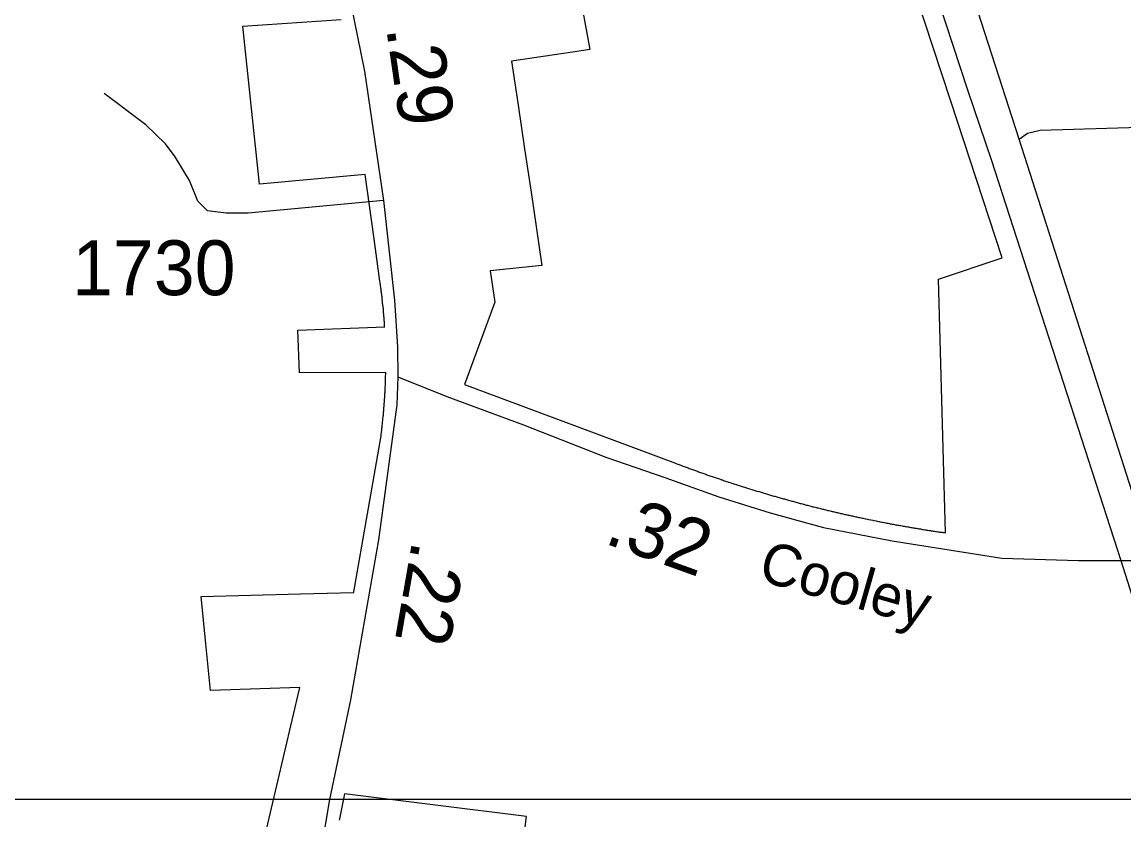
# Model space of a CAD drawing. Extents: x 2220236 to 2384410, y 720751 to 894131.
# Drawn here: x 2344862 to 2347371, y 785000 to 786817 of the extents above; entities that cross this region are included whole.
import ezdxf

# ---------------------------------------------------------------- set-up
doc = ezdxf.new("R2010")
doc.units = 0
for name, color, linetype in [('Exist Boundary Political City Limit New', 7, 'Continuous'), ('Exist Road Non-System Type 51', 7, 'Continuous'), ('Exist Road Primary US Divided Attributed', 7, 'Continuous'), ('Exist Road Secondary Mileage Hundredths English Label', 7, 'Continuous'), ('Exist Road Secondary Type 51 Attributed', 7, 'Continuous'), ('Exist Road Secondary Type 51 Label', 7, 'Continuous'), ('Exist Road Secondary Type 51 Number Label', 7, 'Continuous'), ('Map Preparation Boundary City Limit Buffer Line', 7, 'Continuous'), ('Map Preparation Inset Cut Line', 7, 'Continuous')]:
    doc.layers.add(name, color=color, linetype=linetype)

msp = doc.modelspace()

# ---------------------------------------------------------------- linework, layer by layer
at = {"layer": 'Exist Boundary Political City Limit New'}
for points in [[(2346090.8, 787106.4), (2346155, 786754.6), (2346120.5, 786749.5), (2345976.5, 786728.1), (2345991.5, 786627.9), (2346006.2, 786528.6), (2346021, 786430.2), (2346046, 786262.6), (2345928.2, 786250.8), (2345938.5, 786179), (2345869.5, 785991.8), (2346349.8, 785812.7), (2346353.2, 785811.4), (2346355.5, 785810.5), (2346358, 785809.6), (2346360.2, 785808.7), (2346362.5, 785807.8), (2346365, 785806.9), (2346367.2, 785806.1), (2346369.5, 785805.2), (2346372, 785804.3), (2346374.2, 785803.4), (2346376.8, 785802.6), (2346379, 785801.8), (2346381.2, 785800.9), (2346383.8, 785800), (2346386, 785799.1), (2346388.5, 785798.3), (2346390.8, 785797.4), (2346393, 785796.6), (2346395.5, 785795.8), (2346397.8, 785794.9), (2346400.2, 785794.1), (2346402.5, 785793.2), (2346404.8, 785792.4), (2346407.2, 785791.5), (2346409.5, 785790.7), (2346412, 785789.8), (2346414.2, 785789), (2346416.5, 785788.2), (2346419, 785787.4), (2346421.2, 785786.5), (2346423.8, 785785.7), (2346426, 785784.9), (2346428.5, 785784.1), (2346430.8, 785783.2), (2346433.2, 785782.4), (2346435.5, 785781.6), (2346437.8, 785780.8), (2346440.2, 785780), (2346442.5, 785779.2), (2346445, 785778.4), (2346447.2, 785777.6), (2346449.8, 785776.8), (2346452, 785775.9), (2346454.5, 785775.1), (2346456.8, 785774.4), (2346459.2, 785773.6), (2346461.5, 785772.8), (2346464, 785772), (2346466.2, 785771.2), (2346468.8, 785770.4), (2346471, 785769.6), (2346473.5, 785768.8), (2346475.8, 785768.1), (2346478.2, 785767.2), (2346480.5, 785766.5), (2346483, 785765.8), (2346485.2, 785764.9), (2346487.8, 785764.2), (2346490, 785763.4), (2346492.5, 785762.6), (2346494.8, 785761.9), (2346497.2, 785761.1), (2346499.5, 785760.4), (2346502, 785759.6), (2346504.2, 785758.9), (2346506.8, 785758.1), (2346509, 785757.4), (2346511.5, 785756.6), (2346513.8, 785755.9), (2346516.2, 785755.1), (2346518.5, 785754.4), (2346523.5, 785752.9), (2346525.8, 785752.1), (2346528.2, 785751.4), (2346530.5, 785750.7), (2346533, 785749.9), (2346535.2, 785749.2), (2346540.2, 785747.8), (2346542.5, 785747.1), (2346545, 785746.3), (2346547.2, 785745.6), (2346549.8, 785744.9), (2346552, 785744.2), (2346554.5, 785743.5), (2346557, 785742.8), (2346559.2, 785742.1), (2346561.8, 785741.4), (2346564, 785740.6), (2346566.5, 785739.9), (2346569, 785739.2), (2346571.2, 785738.6), (2346573.8, 785737.9), (2346576, 785737.2), (2346578.5, 785736.5), (2346581, 785735.8), (2346583.2, 785735.1), (2346585.8, 785734.4), (2346588, 785733.8), (2346590.5, 785733.1), (2346593, 785732.4), (2346595.2, 785731.7), (2346597.8, 785731.1), (2346600.2, 785730.4), (2346602.5, 785729.7), (2346605, 785729), (2346607.2, 785728.4), (2346609.8, 785727.7), (2346612.2, 785727.1), (2346614.5, 785726.4), (2346617, 785725.8), (2346619.5, 785725.1), (2346621.8, 785724.4), (2346624.2, 785723.8), (2346626.8, 785723.1), (2346629, 785722.5), (2346631.5, 785721.8), (2346634, 785721.2), (2346636.2, 785720.6), (2346638.8, 785719.9), (2346641.2, 785719.2), (2346643.5, 785718.6), (2346648.5, 785717.4), (2346650.8, 785716.8), (2346655.8, 785715.5), (2346658, 785714.9), (2346663, 785713.6), (2346665.2, 785713.1), (2346670.2, 785711.8), (2346672.8, 785711.2), (2346675, 785710.6), (2346680, 785709.4), (2346682.2, 785708.8), (2346684.8, 785708.2), (2346687.2, 785707.6), (2346689.5, 785707), (2346692, 785706.4), (2346694.5, 785705.8), (2346697, 785705.2), (2346699.2, 785704.7), (2346701.8, 785704.1), (2346704.2, 785703.5), (2346706.5, 785702.9), (2346709, 785702.4), (2346711.5, 785701.8), (2346714, 785701.2), (2346716.2, 785700.6), (2346718.8, 785700.1), (2346721.2, 785699.5), (2346723.8, 785698.9), (2346726, 785698.4), (2346728.5, 785697.8), (2346731, 785697.2), (2346733.5, 785696.7), (2346735.8, 785696.1), (2346738.2, 785695.6), (2346740.8, 785695.1), (2346743.2, 785694.5), (2346745.5, 785693.9), (2346748, 785693.4), (2346750.5, 785692.9), (2346753, 785692.4), (2346755.2, 785691.8), (2346757.8, 785691.2), (2346760.2, 785690.8), (2346762.8, 785690.2), (2346765.2, 785689.7), (2346767.5, 785689.2), (2346770, 785688.6), (2346775, 785687.6), (2346777.2, 785687.1), (2346782.2, 785686.1), (2346787.2, 785685.1), (2346789.5, 785684.6), (2346794.5, 785683.6), (2346799.5, 785682.6), (2346801.8, 785682.1), (2346806.8, 785681.1), (2346811.8, 785680.1), (2346814, 785679.6), (2346819, 785678.6), (2346821.5, 785678.2), (2346824, 785677.7), (2346826.2, 785677.2), (2346828.8, 785676.8), (2346831.2, 785676.2), (2346833.8, 785675.8), (2346836.2, 785675.4), (2346838.8, 785674.9), (2346841, 785674.4), (2346843.5, 785673.9), (2346846, 785673.5), (2346848.5, 785673.1), (2346851, 785672.6), (2346853.5, 785672.1), (2346855.8, 785671.7), (2346858.2, 785671.2), (2346860.8, 785670.8), (2346863.2, 785670.4), (2346865.8, 785669.9), (2346868.2, 785669.5), (2346870.5, 785669.1), (2346873, 785668.6), (2346875.5, 785668.2), (2346878, 785667.8), (2346880.5, 785667.4), (2346883, 785666.9), (2346885.5, 785666.5), (2346887.8, 785666.1), (2346890.2, 785665.7), (2346892.8, 785665.2), (2346895.2, 785664.9), (2346897.8, 785664.4), (2346900.2, 785664), (2346902.8, 785663.6), (2346905, 785663.2), (2346907.5, 785662.8), (2346910, 785662.4), (2346912.5, 785662), (2346915, 785661.6), (2346917.5, 785661.2), (2346920, 785660.8), (2346922.2, 785660.4), (2346924.8, 785660.1), (2346927.2, 785659.7), (2346929.8, 785659.3), (2346932.2, 785658.9), (2346934.8, 785658.6), (2346937.2, 785658.2), (2346939.8, 785657.8), (2346942.2, 785657.4), (2346944.5, 785657.1), (2346947, 785656.7), (2346949.5, 785656.3), (2346952, 785655.9), (2346954.5, 785655.6), (2346957, 785655.2), (2346959.5, 785654.9), (2346962, 785654.5), (2346964.5, 785654.2), (2346948.5, 786231.7), (2347093.8, 786280.1), (2346976.8, 786636.9), (2346817, 787124.6)], [(2345392, 784865.2), (2345442.2, 785079), (2345495, 785302.2), (2345291.5, 785294.8), (2345280.8, 785401), (2345269.8, 785508.8), (2345496, 785515.1), (2345617.5, 785518.5), (2345617.8, 785519.9), (2345679.5, 785874.8), (2345679.8, 785877.3), (2345680, 785879.8), (2345680.5, 785882.2), (2345680.8, 785884.8), (2345681, 785887.2), (2345681.2, 785889.7), (2345681.5, 785892.2), (2345682, 785894.7), (2345682.2, 785897.1), (2345682.5, 785899.6), (2345682.8, 785902.1), (2345683, 785904.6), (2345683.2, 785907.1), (2345683.5, 785909.6), (2345683.8, 785912.1), (2345684, 785914.6), (2345684.2, 785917.1), (2345684.5, 785919.6), (2345684.8, 785922), (2345685, 785924.5), (2345685.2, 785927), (2345685.5, 785929.5), (2345685.8, 785932), (2345686, 785934.5), (2345686.2, 785936.9), (2345686.2, 785939.4), (2345686.5, 785941.9), (2345686.8, 785944.4), (2345687, 785946.9), (2345687, 785949.4), (2345687.2, 785951.9), (2345687.5, 785954.4), (2345687.5, 785956.9), (2345687.8, 785959.4), (2345688, 785961.9), (2345688, 785964.4), (2345688.2, 785966.9), (2345688.5, 785969.4), (2345688.5, 785971.9), (2345688.8, 785974.4), (2345688.8, 785976.9), (2345689, 785979.4), (2345689, 785981.9), (2345689.2, 785984.4), (2345689.2, 785986.9), (2345689.5, 785989.4), (2345689.5, 785994.4), (2345689.8, 785996.9), (2345689.8, 786001.9), (2345690, 786004.4), (2345690, 786011.9), (2345690.2, 786014.4), (2345690.2, 786019.4), (2345494, 786018.1), (2345490.2, 786115.6), (2345688, 786122.8), (2345687.8, 786124.3), (2345687.8, 786126.8), (2345687.5, 786129.3), (2345687.2, 786131.8), (2345687.2, 786134.2), (2345687, 786136.8), (2345686.8, 786139.2), (2345686.5, 786141.8), (2345686.5, 786144.2), (2345686.2, 786146.8), (2345686, 786149.2), (2345685.8, 786151.8), (2345685.5, 786154.2), (2345685.2, 786156.7), (2345685, 786159.2), (2345684.8, 786161.7), (2345684.8, 786164.2), (2345684.5, 786166.7), (2345684.2, 786169.1), (2345684, 786171.6), (2345683.8, 786174.1), (2345683.2, 786176.6), (2345683, 786179.1), (2345682.8, 786181.6), (2345682.5, 786184.1), (2345682.2, 786186.6), (2345682, 786189.1), (2345681.8, 786191.5), (2345681.5, 786194), (2345681, 786196.5), (2345680.8, 786198.9), (2345680.5, 786201.4), (2345680.2, 786203.9), (2345679.8, 786206.4), (2345679.5, 786208.9), (2345679.2, 786211.4), (2345678.8, 786213.8), (2345678.5, 786216.3), (2345678.2, 786218.8), (2345677.8, 786221.2), (2345677.5, 786223.8), (2345677, 786227.4), (2345663, 786329.2), (2345643.8, 786469.7), (2345402.8, 786448.2), (2345364.8, 786807.6), (2345588.8, 786822.9)], [(2345993.5, 784871.8), (2346010.5, 785008.2), (2345596.2, 785060), (2345584.8, 785002.5), (2345584.2, 784999.5)]]:
    msp.add_lwpolyline(points, dxfattribs=at)
at = {"layer": 'Exist Road Non-System Type 51'}
for points in [[(2345685.2, 786410.8), (2345376.7, 786382.2), (2345326.7, 786381.8), (2345284.6, 786387.3), (2345262.3, 786409), (2345243.8, 786456.6), (2345211.2, 786510.3), (2345188.8, 786540), (2345144.4, 786583.4), (2345049.4, 786654.2)], [(2347132.2, 786550.5), (2347151.6, 786564), (2347180.3, 786571.3), (2347433.2, 786578.4), (2347882.3, 786580.3), (2348151.7, 786590.9), (2348153.4, 786546.5), (2348159.3, 786188.2), (2348152.7, 785927.4), (2348148.9, 785589.9)]]:
    msp.add_lwpolyline(points, dxfattribs=at)
at = {"layer": 'Exist Road Primary US Divided Attributed'}
for points in [[(2346210.2, 789148.9), (2346300.2, 788891.8), (2346389.8, 788611.3), (2346540.8, 788143.2), (2346651.9, 787799.6), (2346774.7, 787411.2), (2346947.6, 786869.7), (2347015.3, 786660.5), (2347069.4, 786501.8), (2347364.1, 785590.9)], [(2347439.5, 785590.9), (2347132.2, 786550.5), (2347015.3, 786913.2), (2346837.7, 787462.6), (2346701.7, 787894.2), (2346625.4, 788129.9), (2346481.2, 788589.6)], [(2347364.1, 785590.9), (2347464.9, 785273.3), (2347645.7, 784713.9), (2347836.5, 784127.9), (2348002.5, 783605.1), (2348213.2, 782959.4), (2348297.8, 782690.5), (2348488.6, 782104.6), (2348548.3, 781913.7), (2348694.3, 781477.1), (2348833.7, 781035.6), (2348961.4, 780642.2), (2349006.2, 780487.8), (2349051, 780335.1), (2349069.3, 780262.1), (2349099.2, 780077.8), (2349118.4, 779923.7), (2349131, 779784.6)]]:
    msp.add_lwpolyline(points, dxfattribs=at)
at = {"layer": 'Exist Road Secondary Type 51 Attributed'}
for points in [[(2345313.3, 788416.6), (2345322.7, 788307.6), (2345333.5, 787902.5), (2345344.9, 787522.4), (2345357, 787409.3), (2345371, 787359.8), (2345393.6, 787300.1), (2345469.3, 787161.1), (2345544.5, 787044.2), (2345573.3, 786986.5), (2345602.5, 786899.9), (2345642.1, 786705.5), (2345685.2, 786410.8), (2345710.1, 786184), (2345716.8, 786077.7), (2345718.1, 786009)], [(2345718.1, 786009), (2345715.4, 785945.8), (2345673.6, 785638), (2345609.9, 785273.6), (2345562, 785046.7), (2345534.5, 784879.3), (2345504.3, 784574.4), (2345478.1, 783832.2), (2345447.1, 782934.6), (2345420.2, 781998)], [(2345718.1, 786009), (2345829.7, 785964.6), (2346004.2, 785900), (2346191.1, 785826.2), (2346325.7, 785779.9), (2346448.4, 785735.8), (2346565.4, 785699.5), (2346686.8, 785666.4), (2346843.1, 785636.2), (2347093.3, 785596.6), (2347267.6, 785591.3), (2347305.3, 785591.3), (2347364.1, 785590.9)], [(2347364.1, 785590.9), (2347439.5, 785590.9)]]:
    msp.add_lwpolyline(points, dxfattribs=at)
at = {"layer": 'Map Preparation Boundary City Limit Buffer Line'}
for points in [[(2346090.8, 787106.4), (2346155, 786754.6), (2346120.5, 786749.5), (2345976.5, 786728.1), (2345991.5, 786627.9), (2346006.2, 786528.6), (2346021, 786430.2), (2346046, 786262.6), (2345928.2, 786250.8), (2345938.5, 786179), (2345869.5, 785991.8), (2346349.8, 785812.7), (2346353.2, 785811.4), (2346355.5, 785810.5), (2346358, 785809.6), (2346360.2, 785808.7), (2346362.5, 785807.8), (2346365, 785806.9), (2346367.2, 785806.1), (2346369.5, 785805.2), (2346372, 785804.3), (2346374.2, 785803.4), (2346376.8, 785802.6), (2346379, 785801.8), (2346381.2, 785800.9), (2346383.8, 785800), (2346386, 785799.1), (2346388.5, 785798.3), (2346390.8, 785797.4), (2346393, 785796.6), (2346395.5, 785795.8), (2346397.8, 785794.9), (2346400.2, 785794.1), (2346402.5, 785793.2), (2346404.8, 785792.4), (2346407.2, 785791.5), (2346409.5, 785790.7), (2346412, 785789.8), (2346414.2, 785789), (2346416.5, 785788.2), (2346419, 785787.4), (2346421.2, 785786.5), (2346423.8, 785785.7), (2346426, 785784.9), (2346428.5, 785784.1), (2346430.8, 785783.2), (2346433.2, 785782.4), (2346435.5, 785781.6), (2346437.8, 785780.8), (2346440.2, 785780), (2346442.5, 785779.2), (2346445, 785778.4), (2346447.2, 785777.6), (2346449.8, 785776.8), (2346452, 785775.9), (2346454.5, 785775.1), (2346456.8, 785774.4), (2346459.2, 785773.6), (2346461.5, 785772.8), (2346464, 785772), (2346466.2, 785771.2), (2346468.8, 785770.4), (2346471, 785769.6), (2346473.5, 785768.8), (2346475.8, 785768.1), (2346478.2, 785767.2), (2346480.5, 785766.5), (2346483, 785765.8), (2346485.2, 785764.9), (2346487.8, 785764.2), (2346490, 785763.4), (2346492.5, 785762.6), (2346494.8, 785761.9), (2346497.2, 785761.1), (2346499.5, 785760.4), (2346502, 785759.6), (2346504.2, 785758.9), (2346506.8, 785758.1), (2346509, 785757.4), (2346511.5, 785756.6), (2346513.8, 785755.9), (2346516.2, 785755.1), (2346518.5, 785754.4), (2346523.5, 785752.9), (2346525.8, 785752.1), (2346528.2, 785751.4), (2346530.5, 785750.7), (2346533, 785749.9), (2346535.2, 785749.2), (2346540.2, 785747.8), (2346542.5, 785747.1), (2346545, 785746.3), (2346547.2, 785745.6), (2346549.8, 785744.9), (2346552, 785744.2), (2346554.5, 785743.5), (2346557, 785742.8), (2346559.2, 785742.1), (2346561.8, 785741.4), (2346564, 785740.6), (2346566.5, 785739.9), (2346569, 785739.2), (2346571.2, 785738.6), (2346573.8, 785737.9), (2346576, 785737.2), (2346578.5, 785736.5), (2346581, 785735.8), (2346583.2, 785735.1), (2346585.8, 785734.4), (2346588, 785733.8), (2346590.5, 785733.1), (2346593, 785732.4), (2346595.2, 785731.7), (2346597.8, 785731.1), (2346600.2, 785730.4), (2346602.5, 785729.7), (2346605, 785729), (2346607.2, 785728.4), (2346609.8, 785727.7), (2346612.2, 785727.1), (2346614.5, 785726.4), (2346617, 785725.8), (2346619.5, 785725.1), (2346621.8, 785724.4), (2346624.2, 785723.8), (2346626.8, 785723.1), (2346629, 785722.5), (2346631.5, 785721.8), (2346634, 785721.2), (2346636.2, 785720.6), (2346638.8, 785719.9), (2346641.2, 785719.2), (2346643.5, 785718.6), (2346648.5, 785717.4), (2346650.8, 785716.8), (2346655.8, 785715.5), (2346658, 785714.9), (2346663, 785713.6), (2346665.2, 785713.1), (2346670.2, 785711.8), (2346672.8, 785711.2), (2346675, 785710.6), (2346680, 785709.4), (2346682.2, 785708.8), (2346684.8, 785708.2), (2346687.2, 785707.6), (2346689.5, 785707), (2346692, 785706.4), (2346694.5, 785705.8), (2346697, 785705.2), (2346699.2, 785704.7), (2346701.8, 785704.1), (2346704.2, 785703.5), (2346706.5, 785702.9), (2346709, 785702.4), (2346711.5, 785701.8), (2346714, 785701.2), (2346716.2, 785700.6), (2346718.8, 785700.1), (2346721.2, 785699.5), (2346723.8, 785698.9), (2346726, 785698.4), (2346728.5, 785697.8), (2346731, 785697.2), (2346733.5, 785696.7), (2346735.8, 785696.1), (2346738.2, 785695.6), (2346740.8, 785695.1), (2346743.2, 785694.5), (2346745.5, 785693.9), (2346748, 785693.4), (2346750.5, 785692.9), (2346753, 785692.4), (2346755.2, 785691.8), (2346757.8, 785691.2), (2346760.2, 785690.8), (2346762.8, 785690.2), (2346765.2, 785689.7), (2346767.5, 785689.2), (2346770, 785688.6), (2346775, 785687.6), (2346777.2, 785687.1), (2346782.2, 785686.1), (2346787.2, 785685.1), (2346789.5, 785684.6), (2346794.5, 785683.6), (2346799.5, 785682.6), (2346801.8, 785682.1), (2346806.8, 785681.1), (2346811.8, 785680.1), (2346814, 785679.6), (2346819, 785678.6), (2346821.5, 785678.2), (2346824, 785677.7), (2346826.2, 785677.2), (2346828.8, 785676.8), (2346831.2, 785676.2), (2346833.8, 785675.8), (2346836.2, 785675.4), (2346838.8, 785674.9), (2346841, 785674.4), (2346843.5, 785673.9), (2346846, 785673.5), (2346848.5, 785673.1), (2346851, 785672.6), (2346853.5, 785672.1), (2346855.8, 785671.7), (2346858.2, 785671.2), (2346860.8, 785670.8), (2346863.2, 785670.4), (2346865.8, 785669.9), (2346868.2, 785669.5), (2346870.5, 785669.1), (2346873, 785668.6), (2346875.5, 785668.2), (2346878, 785667.8), (2346880.5, 785667.4), (2346883, 785666.9), (2346885.5, 785666.5), (2346887.8, 785666.1), (2346890.2, 785665.7), (2346892.8, 785665.2), (2346895.2, 785664.9), (2346897.8, 785664.4), (2346900.2, 785664), (2346902.8, 785663.6), (2346905, 785663.2), (2346907.5, 785662.8), (2346910, 785662.4), (2346912.5, 785662), (2346915, 785661.6), (2346917.5, 785661.2), (2346920, 785660.8), (2346922.2, 785660.4), (2346924.8, 785660.1), (2346927.2, 785659.7), (2346929.8, 785659.3), (2346932.2, 785658.9), (2346934.8, 785658.6), (2346937.2, 785658.2), (2346939.8, 785657.8), (2346942.2, 785657.4), (2346944.5, 785657.1), (2346947, 785656.7), (2346949.5, 785656.3), (2346952, 785655.9), (2346954.5, 785655.6), (2346957, 785655.2), (2346959.5, 785654.9), (2346962, 785654.5), (2346964.5, 785654.2), (2346948.5, 786231.7), (2347093.8, 786280.1), (2346976.8, 786636.9), (2346817, 787124.6)], [(2345392, 784865.2), (2345442.2, 785079), (2345495, 785302.2), (2345291.5, 785294.8), (2345280.8, 785401), (2345269.8, 785508.8), (2345496, 785515.1), (2345617.5, 785518.5), (2345617.8, 785519.9), (2345679.5, 785874.8), (2345679.8, 785877.3), (2345680, 785879.8), (2345680.5, 785882.2), (2345680.8, 785884.8), (2345681, 785887.2), (2345681.2, 785889.7), (2345681.5, 785892.2), (2345682, 785894.7), (2345682.2, 785897.1), (2345682.5, 785899.6), (2345682.8, 785902.1), (2345683, 785904.6), (2345683.2, 785907.1), (2345683.5, 785909.6), (2345683.8, 785912.1), (2345684, 785914.6), (2345684.2, 785917.1), (2345684.5, 785919.6), (2345684.8, 785922), (2345685, 785924.5), (2345685.2, 785927), (2345685.5, 785929.5), (2345685.8, 785932), (2345686, 785934.5), (2345686.2, 785936.9), (2345686.2, 785939.4), (2345686.5, 785941.9), (2345686.8, 785944.4), (2345687, 785946.9), (2345687, 785949.4), (2345687.2, 785951.9), (2345687.5, 785954.4), (2345687.5, 785956.9), (2345687.8, 785959.4), (2345688, 785961.9), (2345688, 785964.4), (2345688.2, 785966.9), (2345688.5, 785969.4), (2345688.5, 785971.9), (2345688.8, 785974.4), (2345688.8, 785976.9), (2345689, 785979.4), (2345689, 785981.9), (2345689.2, 785984.4), (2345689.2, 785986.9), (2345689.5, 785989.4), (2345689.5, 785994.4), (2345689.8, 785996.9), (2345689.8, 786001.9), (2345690, 786004.4), (2345690, 786011.9), (2345690.2, 786014.4), (2345690.2, 786019.4), (2345494, 786018.1), (2345490.2, 786115.6), (2345688, 786122.8), (2345687.8, 786124.3), (2345687.8, 786126.8), (2345687.5, 786129.3), (2345687.2, 786131.8), (2345687.2, 786134.2), (2345687, 786136.8), (2345686.8, 786139.2), (2345686.5, 786141.8), (2345686.5, 786144.2), (2345686.2, 786146.8), (2345686, 786149.2), (2345685.8, 786151.8), (2345685.5, 786154.2), (2345685.2, 786156.7), (2345685, 786159.2), (2345684.8, 786161.7), (2345684.8, 786164.2), (2345684.5, 786166.7), (2345684.2, 786169.1), (2345684, 786171.6), (2345683.8, 786174.1), (2345683.2, 786176.6), (2345683, 786179.1), (2345682.8, 786181.6), (2345682.5, 786184.1), (2345682.2, 786186.6), (2345682, 786189.1), (2345681.8, 786191.5), (2345681.5, 786194), (2345681, 786196.5), (2345680.8, 786198.9), (2345680.5, 786201.4), (2345680.2, 786203.9), (2345679.8, 786206.4), (2345679.5, 786208.9), (2345679.2, 786211.4), (2345678.8, 786213.8), (2345678.5, 786216.3), (2345678.2, 786218.8), (2345677.8, 786221.2), (2345677.5, 786223.8), (2345677, 786227.4), (2345663, 786329.2), (2345643.8, 786469.7), (2345402.8, 786448.2), (2345364.8, 786807.6), (2345588.8, 786822.9)], [(2345993.5, 784871.8), (2346010.5, 785008.2), (2345596.2, 785060), (2345584.8, 785002.5), (2345584.2, 784999.5)]]:
    msp.add_lwpolyline(points, dxfattribs=at)
at = {"layer": 'Map Preparation Inset Cut Line'}
msp.add_lwpolyline([(2329807.7, 816974.9), (2370566.3, 816974.8), (2370566.3, 785046.7), (2329807.6, 785046.7), (2329807.7, 816974.9)], dxfattribs=at)
msp.add_lwpolyline([(2329807.7, 816974.9), (2370566.3, 816974.8), (2370566.3, 785046.7), (2329807.6, 785046.7), (2329807.7, 816974.9)], dxfattribs=at)

# ---------------------------------------------------------------- texts
at = {"layer": 'Exist Road Secondary Mileage Hundredths English Label'}
for s, rotation, p in [('.29', 278.3081, (2345691, 786803.6)), ('.32', 340.2385, (2346184.8, 785631.3)), ('.22', 260.0776, (2345751.1, 785639.1))]:
    msp.add_text(s, height=125, rotation=rotation, dxfattribs=at).set_placement(p)
at = {"layer": 'Exist Road Secondary Type 51 Label'}
msp.add_text('Cooley', height=95, rotation=344.06, dxfattribs=at).set_placement((2346534.8, 785547))
at = {"layer": 'Exist Road Secondary Type 51 Number Label'}
msp.add_text('1730', height=125, dxfattribs=at).set_placement((2344976.4, 786195.2))

doc.saveas('drawing.dxf')
